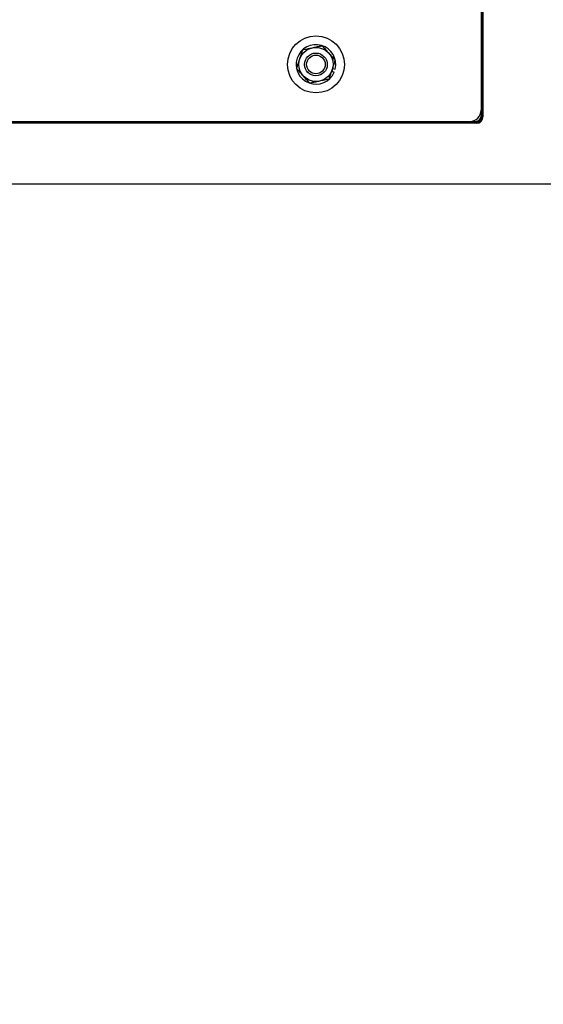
# Model space of a CAD drawing. Header units: inches. Extents: x 170 to 288, y 234 to 248.
# Tile 451 of 480: x 260.486 to 260.869, y 243.575 to 244.295. Entities that reach past the tile are written whole.
import ezdxf

# ---------------------------------------------------------------- set-up
doc = ezdxf.new("R2010")
doc.units = ezdxf.units.IN
doc.header["$LTSCALE"] = 0.25
doc.header["$MEASUREMENT"] = 0
doc.layers.add('ANNOTATIONS', color=1, linetype='Continuous')
doc.layers.add('STANDARD Z GUIDE MOTOR RH', color=7, linetype='Continuous')
doc.styles.add('ARIAL', font='arial.ttf', dxfattribs={"height": 0.09375})
doc.dimstyles.new('STANDARD$0', dxfattribs={"dimtxt": 0.09375, "dimasz": 0.09375, "dimexe": 0.03125, "dimexo": 0.046875, "dimgap": 0.09, "dimtad": 0, "dimtih": 1, "dimtoh": 1, "dimdec": 4, "dimzin": 0, "dimdsep": 46, "dimtxsty": 'ARIAL', "dimcen": 0.09, "dimadec": 0, "dimazin": 0, "dimtfac": 1, "dimtdec": 4, "dimtofl": 0, "dimtmove": 0, "dimatfit": 1, "dimfxl": 1, "dimtolj": 1, "dimtzin": 0, "dimarcsym": 0})

# ---------------------------------------------------------------- blocks, each defined once
blk = doc.blocks.new('*D44')
at = {"layer": 'ANNOTATIONS', "color": 0, "lineweight": -2, "transparency": 16777216}
for p, q in [((259.66628, 244.17528), (261.38122, 244.17528)), ((261.34997, 244.08153), (261.34997, 242.39055)), ((261.34997, 240.2647), (261.34997, 241.95569)), ((260.07253, 240.17095), (261.38122, 240.17095))]:
    blk.add_line(p, q, dxfattribs=at)
at = {"layer": 'ANNOTATIONS', "color": 0, "transparency": 16777216}
for points in [[(261.33434, 244.08153), (261.36559, 244.08153), (261.34997, 244.17528)], [(261.33434, 240.2647), (261.36559, 240.2647), (261.34997, 240.17095)]]:
    blk.add_solid(points, dxfattribs=at)
at = {"layer": 'defpoints', "color": 0, "transparency": 16777216}
for p in [(259.6194, 244.17528), (261.34997, 244.17528), (260.02565, 240.17095)]:
    blk.add_point(p, dxfattribs=at)
at = {"layer": 'ANNOTATIONS', "color": 0, "transparency": 16777216, "insert": (261.34997, 242.17312), "char_height": 0.09375, "attachment_point": 5, "style": 'ARIAL'}
blk.add_mtext('\\A1;OPENING \\PHEIGHT', dxfattribs=at)
blk = doc.blocks.new('*D45')
at = {"layer": 'ANNOTATIONS', "color": 0, "lineweight": -2, "transparency": 16777216}
for p, q in [((260.78295, 245.22383), (261.38122, 245.22383)), ((261.34997, 245.13008), (261.34997, 244.83806)), ((261.34997, 244.26903), (261.34997, 244.56105)), ((259.66628, 244.17528), (261.38122, 244.17528))]:
    blk.add_line(p, q, dxfattribs=at)
at = {"layer": 'ANNOTATIONS', "color": 0, "transparency": 16777216}
for points in [[(261.33434, 245.13008), (261.36559, 245.13008), (261.34997, 245.22383)], [(261.33434, 244.26903), (261.36559, 244.26903), (261.34997, 244.17528)]]:
    blk.add_solid(points, dxfattribs=at)
at = {"layer": 'defpoints', "color": 0, "transparency": 16777216}
for p in [(260.73607, 245.22383), (261.34997, 245.22383), (259.6194, 244.17528)]:
    blk.add_point(p, dxfattribs=at)
at = {"layer": 'ANNOTATIONS', "color": 0, "transparency": 16777216, "insert": (261.34997, 244.69956), "char_height": 0.09375, "attachment_point": 5, "style": 'ARIAL'}
blk.add_mtext('\\A1;HEADROOM', dxfattribs=at)

msp = doc.modelspace()

# ---------------------------------------------------------------- linework, layer by layer
at = {"layer": 'STANDARD Z GUIDE MOTOR RH'}
for p, q in [((260.82337, 245.21678), (260.82337, 244.22512)), ((260.82409, 244.22447), (260.82409, 245.21822)), ((260.82481, 244.22447), (260.82481, 245.21822)), ((260.71472, 244.25965), (260.71661, 244.25919)), ((260.7141, 244.25779), (260.71589, 244.25703)), ((260.82409, 244.22512), (260.82337, 244.22512)), ((260.82409, 244.22447), (260.82481, 244.22447)), ((260.81992, 244.21959), (259.94909, 244.21959)), ((260.81992, 244.22031), (260.01576, 244.22031)), ((260.02577, 244.22095), (260.8192, 244.22095)), ((260.7567, 244.22095), (260.7567, 244.22031)), ((260.8192, 244.22095), (260.8192, 244.22031)), ((260.81992, 244.21959), (260.81992, 244.22031))]:
    msp.add_line(p, q, dxfattribs=at)
for radius in [0.02083, 0.0125, 0.00833, 0.00681]:
    msp.add_circle((260.70254, 244.26263), radius, dxfattribs=at)
for centre, radius, start, end in [((260.70254, 244.26263), 0.01448, 346.25419, 337.25419), ((260.81504, 244.22928), 0.00833, 270, 0), ((260.8192, 244.22512), 0.00417, 270, 0), ((260.81992, 244.22447), 0.00417, 270, 0), ((260.81992, 244.22447), 0.00489, 270, 0), ((260.8192, 244.22512), 0.00489, 280.36265, 0)]:
    msp.add_arc(centre, radius, start, end, dxfattribs=at)
for points, knots in [([(260.69067, 244.26655), (260.69072, 244.2667), (260.69106, 244.26773), (260.69169, 244.26965), (260.69239, 244.27177), (260.69279, 244.273), (260.69293, 244.2734)], [0, 0, 0, 0, 0.066534, 0.435282, 0.814548, 1, 1, 1, 1]), ([(260.69293, 244.2734), (260.69402, 244.27363), (260.69626, 244.2741), (260.6987, 244.2746), (260.69996, 244.27486), (260.69999, 244.27487)], [0, 0, 0, 0, 0.4843392, 0.9863311, 1, 1, 1, 1]), ([(260.69999, 244.27487), (260.70098, 244.27508), (260.70299, 244.2755), (260.70533, 244.27598), (260.70667, 244.27626), (260.70706, 244.27634)], [0, 0, 0, 0, 0.406296, 0.827264, 1, 1, 1, 1]), ([(260.70706, 244.27634), (260.7078, 244.2755), (260.70933, 244.2738), (260.71099, 244.27194), (260.71184, 244.27098), (260.71186, 244.27096)], [0, 0, 0, 0, 0.484337, 0.986326, 1, 1, 1, 1]), ([(260.68841, 244.25969), (260.6886, 244.26027), (260.68905, 244.26165), (260.6898, 244.26393), (260.69038, 244.26567), (260.69067, 244.26655)], [0, 0, 0, 0, 0.265462, 0.628083, 1, 1, 1, 1]), ([(260.71186, 244.27096), (260.71253, 244.2702), (260.7139, 244.26867), (260.7155, 244.26689), (260.7164, 244.26587), (260.71667, 244.26557)], [0, 0, 0, 0, 0.406291, 0.827265, 1, 1, 1, 1]), ([(260.71441, 244.25872), (260.71446, 244.25888), (260.7148, 244.2599), (260.71543, 244.26182), (260.71613, 244.26394), (260.71653, 244.26517), (260.71667, 244.26557)], [0, 0, 0, 0, 0.06653, 0.435277, 0.814548, 1, 1, 1, 1]), ([(260.69321, 244.25431), (260.69254, 244.25506), (260.69117, 244.2566), (260.68958, 244.25838), (260.68867, 244.2594), (260.68841, 244.25969)], [0, 0, 0, 0, 0.406291, 0.827265, 1, 1, 1, 1]), ([(260.71215, 244.25187), (260.71234, 244.25245), (260.71279, 244.25382), (260.71355, 244.25611), (260.71412, 244.25784), (260.71441, 244.25872)], [0, 0, 0, 0, 0.265459, 0.628079, 1, 1, 1, 1]), ([(260.69802, 244.24893), (260.69727, 244.24976), (260.69575, 244.25147), (260.69409, 244.25333), (260.69323, 244.25428), (260.69321, 244.25431)], [0, 0, 0, 0, 0.4843429, 0.9863262, 1, 1, 1, 1]), ([(260.71215, 244.25187), (260.71105, 244.25164), (260.70881, 244.25117), (260.70637, 244.25066), (260.70512, 244.2504), (260.70508, 244.2504)], [0, 0, 0, 0, 0.484334, 0.98632, 1, 1, 1, 1]), ([(260.70508, 244.2504), (260.70409, 244.25019), (260.70208, 244.24977), (260.69974, 244.24928), (260.69841, 244.24901), (260.69802, 244.24893)], [0, 0, 0, 0, 0.4062899, 0.827272, 1, 1, 1, 1])]:
    msp.add_open_spline(points, degree=3, knots=knots, dxfattribs=at)

# ---------------------------------------------------------------- dimensions: what is measured, and where the dimension line sits
at = {"layer": 'ANNOTATIONS'}
for base, p1, p2, text, picture, middle in [((261.34997, 245.22383), (259.6194, 244.17528), (260.73607, 245.22383), 'HEADROOM', '*D45', (261.34997, 244.69956)), ((261.34997, 244.17528), (260.02565, 240.17095), (259.6194, 244.17528), 'OPENING \\PHEIGHT', '*D44', (261.34997, 242.17312))]:
    dim = msp.add_linear_dim(base=base, p1=p1, p2=p2, angle=90, text=text, dimstyle='STANDARD$0', dxfattribs=at)
    dim.commit()
    dim.dimension.update_dxf_attribs({"geometry": picture, "text_midpoint": middle})

doc.saveas('drawing.dxf')
